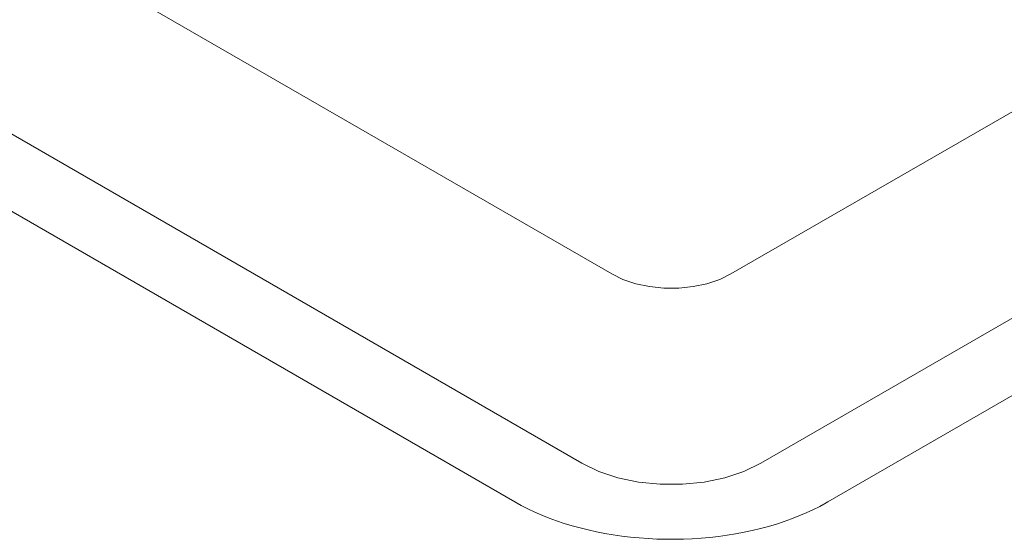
# Model space of a CAD drawing. Header units: millimetres. Extents: x 567 to 934, y -1 to 364.
# Tile 349 of 656: x 735.461 to 736.033, y 7.624 to 7.926. Entities that reach past the tile are written whole.
import ezdxf

# ---------------------------------------------------------------- set-up
doc = ezdxf.new("R2010")
doc.units = ezdxf.units.MM
doc.header["$MEASUREMENT"] = 0
doc.layers.add('ARQ FINA', color=8, linetype='Continuous')

msp = doc.modelspace()

# ---------------------------------------------------------------- linework, layer by layer
at = {"layer": 'ARQ FINA', "lineweight": 5}
for p, q in [((732.49219, 9.52583), (735.74845, 7.64583)), ((732.58312, 9.51833), (735.78742, 7.66833)), ((735.93031, 7.64583), (737.80093, 8.72583)), ((735.89134, 7.66833), (737.69267, 8.70833)), ((736.61014, 8.20333), (735.87402, 7.77833)), ((735.80474, 7.77833), (735.19275, 8.13166))]:
    msp.add_line(p, q, dxfattribs=at)
for points in [[(735.80474, 7.77833), (735.81128, 7.77516), (735.81867, 7.7727), (735.8267, 7.77101), (735.83511, 7.77015), (735.84365, 7.77015), (735.85206, 7.77101), (735.86008, 7.7727), (735.86748, 7.77516), (735.87402, 7.77833)], [(735.78742, 7.66833), (735.79723, 7.66358), (735.80832, 7.65988), (735.82036, 7.65735), (735.83297, 7.65606), (735.84578, 7.65606), (735.8584, 7.65735), (735.87043, 7.65988), (735.88153, 7.66358), (735.89134, 7.66833)], [(735.74845, 7.64583), (735.75215, 7.64377), (735.756, 7.6418), (735.75999, 7.63992), (735.76409, 7.63814), (735.76832, 7.63645), (735.77267, 7.63486), (735.77712, 7.63337), (735.78167, 7.63198), (735.78631, 7.6307), (735.79103, 7.62953), (735.79584, 7.62847), (735.80071, 7.62752), (735.80565, 7.62668), (735.81064, 7.62596), (735.81567, 7.62536), (735.82075, 7.62487), (735.82585, 7.6245), (735.83097, 7.62424), (735.83611, 7.62411), (735.84126, 7.62409), (735.8464, 7.62419), (735.85153, 7.62442), (735.85664, 7.62476), (735.86172, 7.62521), (735.86676, 7.62579), (735.87177, 7.62648), (735.87672, 7.62728), (735.88161, 7.6282), (735.88643, 7.62923), (735.89118, 7.63037), (735.89585, 7.63162), (735.90042, 7.63298), (735.9049, 7.63444), (735.90927, 7.63601), (735.91353, 7.63767), (735.91767, 7.63943), (735.92169, 7.64129), (735.92558, 7.64323), (735.92932, 7.64527), (735.93031, 7.64583)]]:
    msp.add_lwpolyline(points, dxfattribs=at)

doc.saveas('drawing.dxf')
